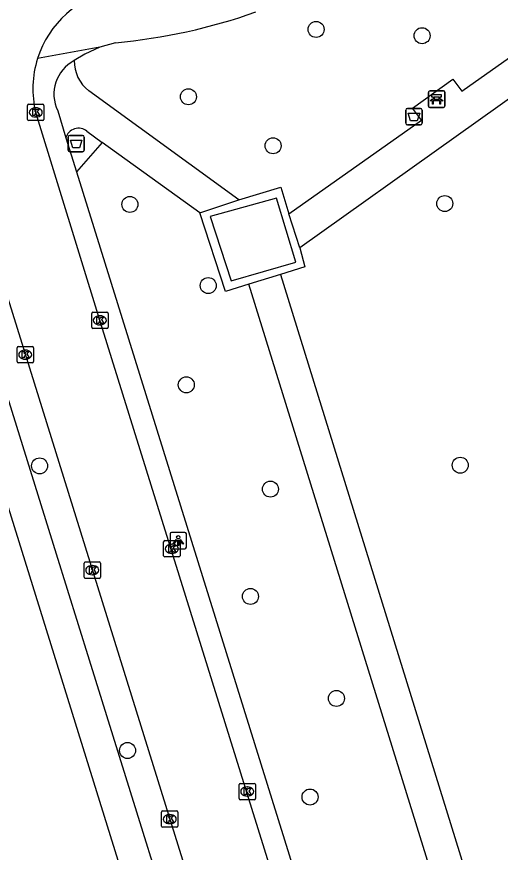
# Model space of a CAD drawing. Extents: x 163427 to 164190, y 380331 to 381641.
# Drawn here: x 163670.9 to 163700.4, y 381058.1 to 381109.2 of the extents above; entities that cross this region are included whole.
import ezdxf

# ---------------------------------------------------------------- set-up
doc = ezdxf.new("R2010")
doc.units = 0
for name, color, linetype in [('IMGEO_Afvalbak', 7, 'Continuous'), ('IMGEO_Bank', 7, 'Continuous'), ('IMGEO_Boom', 7, 'Continuous'), ('IMGEO_Groenvoorziening', 7, 'Continuous'), ('IMGEO_Hek', 7, 'Continuous'), ('IMGEO_Kolk', 7, 'Continuous'), ('IMGEO_Lichtpunt', 7, 'Continuous'), ('IMGEO_Rijbaan_lokaal_open', 7, 'Continuous'), ('IMGEO_Voetpad_halfverhard', 7, 'Continuous'), ('IMGEO_Voetpad_open', 7, 'Continuous')]:
    doc.layers.add(name, color=color, linetype=linetype)

msp = doc.modelspace()

# ---------------------------------------------------------------- linework, layer by layer
at = {"layer": 'IMGEO_Afvalbak'}
for p, q in [((163694.669, 381102.683), (163694.669, 381103.483)), ((163694.669, 381103.483), (163694.669, 381102.683)), ((163694.769, 381103.583), (163695.559, 381103.583)), ((163695.559, 381103.583), (163694.769, 381103.583)), ((163695.659, 381103.483), (163695.659, 381102.683)), ((163695.659, 381102.683), (163695.659, 381103.483)), ((163695.559, 381102.583), (163694.769, 381102.583)), ((163694.769, 381102.583), (163695.559, 381102.583)), ((163674.029, 381101.038), (163674.029, 381101.838)), ((163674.029, 381101.838), (163674.029, 381101.038)), ((163674.129, 381101.938), (163674.919, 381101.938)), ((163674.919, 381101.938), (163674.129, 381101.938)), ((163675.019, 381101.838), (163675.019, 381101.038)), ((163675.019, 381101.038), (163675.019, 381101.838)), ((163674.919, 381100.938), (163674.129, 381100.938)), ((163674.129, 381100.938), (163674.919, 381100.938))]:
    msp.add_line(p, q, dxfattribs=at)
for points in [[(163694.812, 381103.297), (163695.516, 381103.297), (163695.367, 381102.827), (163694.961, 381102.827), (163694.812, 381103.297)], [(163674.172, 381101.652), (163674.876, 381101.652), (163674.727, 381101.182), (163674.321, 381101.182), (163674.172, 381101.652)]]:
    msp.add_lwpolyline(points, dxfattribs=at)
for centre, start, end in [((163694.769, 381103.483), 90, 180), ((163694.769, 381103.483), 90, 180), ((163695.559, 381103.483), 0, 90), ((163695.559, 381103.483), 360, 90), ((163694.769, 381102.683), 180, 270), ((163694.769, 381102.683), 180, 270), ((163695.559, 381102.683), 270, 0), ((163695.559, 381102.683), 270, 0), ((163674.129, 381101.838), 90, 180), ((163674.129, 381101.838), 90, 180), ((163674.919, 381101.838), 0, 90), ((163674.919, 381101.838), 360, 90), ((163674.129, 381101.038), 180, 270), ((163674.129, 381101.038), 180, 270), ((163674.919, 381101.038), 270, 0), ((163674.919, 381101.038), 270, 0)]:
    msp.add_arc(centre, 0.1, start, end, dxfattribs=at)
at = {"layer": 'IMGEO_Bank'}
for p, q in [((163696.052, 381103.729), (163696.052, 381104.57)), ((163696.052, 381104.57), (163696.052, 381103.729)), ((163696.127, 381104.654), (163696.968, 381104.654)), ((163696.968, 381104.654), (163696.127, 381104.654)), ((163697.052, 381104.579), (163697.052, 381103.738)), ((163697.052, 381103.738), (163697.052, 381104.579)), ((163696.749, 381104.052), (163696.356, 381104.052)), ((163696.361, 381104.16), (163696.361, 381104.266)), ((163696.405, 381104.266), (163696.405, 381104.16)), ((163696.693, 381104.272), (163696.411, 381104.272)), ((163696.411, 381104.154), (163696.693, 381104.154)), ((163696.699, 381104.16), (163696.699, 381104.266)), ((163696.743, 381104.266), (163696.743, 381104.16)), ((163696.977, 381103.654), (163696.136, 381103.654)), ((163696.136, 381103.654), (163696.977, 381103.654))]:
    msp.add_line(p, q, dxfattribs=at)
for points in [[(163696.355, 381104.272), (163696.269, 381104.272), (163696.269, 381104.433), (163696.832, 381104.433), (163696.832, 381104.272), (163696.749, 381104.272)], [(163696.299, 381104.052), (163696.157, 381104.052), (163696.269, 381104.154), (163696.355, 381104.154)], [(163696.349, 381104.045), (163696.349, 381103.838), (163696.306, 381103.838), (163696.306, 381104.045)], [(163696.749, 381104.154), (163696.832, 381104.154), (163696.944, 381104.052), (163696.805, 381104.052)], [(163696.799, 381104.045), (163696.799, 381103.838), (163696.755, 381103.838), (163696.755, 381104.045)]]:
    msp.add_lwpolyline(points, dxfattribs=at)
for centre, radius, start, end in [((163696.13, 381104.576), 0.0779, 92.4484, 184.2845), ((163696.13, 381104.576), 0.0779, 92.4484, 184.2845), ((163696.974, 381104.576), 0.0779, 2.4484, 94.2845), ((163696.974, 381104.576), 0.0779, 2.4484, 94.2845), ((163696.299, 381104.045), 0.00671, 2.8957, 87.1043), ((163696.356, 381104.045), 0.00671, 92.8957, 177.1043), ((163696.354, 381104.265), 0.00671, 2.8957, 87.1043), ((163696.354, 381104.161), 0.00671, 272.8957, 357.1043), ((163696.411, 381104.265), 0.00671, 92.8957, 177.1043), ((163696.411, 381104.161), 0.00671, 182.8957, 267.1043), ((163696.693, 381104.265), 0.00671, 2.8957, 87.1043), ((163696.693, 381104.161), 0.00671, 272.8957, 357.1043), ((163696.75, 381104.265), 0.00671, 92.8957, 177.1043), ((163696.75, 381104.161), 0.00671, 182.8957, 267.1043), ((163696.748, 381104.045), 0.00671, 2.8957, 87.1043), ((163696.805, 381104.045), 0.00671, 92.8957, 177.1043), ((163696.13, 381103.732), 0.0779, 182.4484, 274.2845), ((163696.13, 381103.732), 0.0779, 182.4484, 274.2845), ((163696.974, 381103.732), 0.0779, 272.4484, 4.2845), ((163696.974, 381103.732), 0.0779, 272.4484, 4.2845)]:
    msp.add_arc(centre, radius, start, end, dxfattribs=at)
at = {"layer": 'IMGEO_Boom'}
for centre in [(163689.186, 381108.412), (163695.664, 381108.031), (163681.381, 381104.299), (163686.555, 381101.306), (163677.805, 381097.726), (163697.051, 381097.774), (163682.595, 381092.764), (163681.255, 381086.703), (163672.289, 381081.753), (163697.997, 381081.793), (163686.393, 381080.331), (163685.174, 381073.779), (163690.427, 381067.548), (163677.661, 381064.366), (163688.814, 381061.525)]:
    msp.add_circle(centre, 0.489, dxfattribs=at)
at = {"layer": 'IMGEO_Groenvoorziening'}
msp.add_lwpolyline([(163676.119, 381101.516), (163674.534, 381099.72)], dxfattribs=at)
at = {"layer": 'IMGEO_Hek'}
msp.add_lwpolyline([(163676.119, 381101.516), (163674.534, 381099.72)], dxfattribs=at)
at = {"layer": 'IMGEO_Kolk'}
for p, q in [((163671.625, 381103.845), (163672.477, 381103.845)), ((163671.55, 381102.919), (163671.55, 381103.771)), ((163672.038, 381103.625), (163672.063, 381103.625)), ((163672.551, 381103.771), (163672.551, 381102.919)), ((163672.477, 381102.845), (163671.625, 381102.845)), ((163672.061, 381103.065), (163672.036, 381103.065)), ((163675.471, 381090.217), (163675.471, 381091.069)), ((163675.546, 381091.143), (163676.398, 381091.143)), ((163676.472, 381091.069), (163676.472, 381090.217)), ((163675.959, 381090.923), (163675.984, 381090.923)), ((163676.398, 381090.143), (163675.546, 381090.143)), ((163675.982, 381090.363), (163675.957, 381090.363)), ((163670.985, 381089.045), (163671.837, 381089.045)), ((163670.91, 381088.119), (163670.91, 381088.971)), ((163671.398, 381088.825), (163671.423, 381088.825)), ((163671.911, 381088.971), (163671.911, 381088.119)), ((163671.837, 381088.045), (163670.985, 381088.045)), ((163671.421, 381088.265), (163671.396, 381088.265)), ((163679.868, 381076.263), (163679.868, 381077.115)), ((163679.943, 381077.189), (163680.795, 381077.189)), ((163680.356, 381076.969), (163680.381, 381076.969)), ((163680.869, 381077.115), (163680.869, 381076.263)), ((163680.379, 381076.409), (163680.354, 381076.409)), ((163675.007, 381074.956), (163675.007, 381075.808)), ((163675.082, 381075.882), (163675.934, 381075.882)), ((163676.008, 381075.808), (163676.008, 381074.956)), ((163680.795, 381076.189), (163679.943, 381076.189)), ((163675.495, 381075.662), (163675.52, 381075.662)), ((163675.934, 381074.882), (163675.082, 381074.882)), ((163675.518, 381075.102), (163675.493, 381075.102)), ((163684.478, 381061.434), (163684.478, 381062.286)), ((163684.553, 381062.36), (163685.405, 381062.36)), ((163684.966, 381062.14), (163684.991, 381062.14)), ((163685.479, 381062.286), (163685.479, 381061.434)), ((163684.989, 381061.58), (163684.964, 381061.58)), ((163685.405, 381061.36), (163684.553, 381061.36)), ((163679.739, 381059.751), (163679.739, 381060.603)), ((163679.814, 381060.677), (163680.666, 381060.677)), ((163680.227, 381060.457), (163680.252, 381060.457)), ((163680.74, 381060.603), (163680.74, 381059.751)), ((163680.25, 381059.897), (163680.225, 381059.897)), ((163680.666, 381059.677), (163679.814, 381059.677))]:
    msp.add_line(p, q, dxfattribs=at)
for points in [[(163671.625, 381103.845), (163672.477, 381103.845)], [(163671.55, 381102.919), (163671.55, 381103.771)], [(163671.871, 381103.545), (163671.994, 381103.545), (163671.994, 381103.394), (163672.124, 381103.545), (163672.288, 381103.545), (163672.142, 381103.394), (163672.295, 381103.145), (163672.143, 381103.145), (163672.058, 381103.309), (163671.994, 381103.242), (163671.994, 381103.145), (163671.871, 381103.145), (163671.871, 381103.545)], [(163672.551, 381103.771), (163672.551, 381102.919)], [(163672.477, 381102.845), (163671.625, 381102.845)], [(163675.471, 381090.217), (163675.471, 381091.069)], [(163675.546, 381091.143), (163676.398, 381091.143)], [(163676.472, 381091.069), (163676.472, 381090.217)], [(163675.792, 381090.843), (163675.915, 381090.843), (163675.915, 381090.692), (163676.045, 381090.843), (163676.209, 381090.843), (163676.063, 381090.692), (163676.216, 381090.443), (163676.064, 381090.443), (163675.979, 381090.607), (163675.915, 381090.54), (163675.915, 381090.443), (163675.792, 381090.443), (163675.792, 381090.843)], [(163676.398, 381090.143), (163675.546, 381090.143)], [(163670.985, 381089.045), (163671.837, 381089.045)], [(163670.91, 381088.119), (163670.91, 381088.971)], [(163671.231, 381088.745), (163671.354, 381088.745), (163671.354, 381088.594), (163671.484, 381088.745), (163671.648, 381088.745), (163671.502, 381088.594), (163671.655, 381088.345), (163671.503, 381088.345), (163671.418, 381088.509), (163671.354, 381088.442), (163671.354, 381088.345), (163671.231, 381088.345), (163671.231, 381088.745)], [(163671.911, 381088.971), (163671.911, 381088.119)], [(163671.837, 381088.045), (163670.985, 381088.045)], [(163679.868, 381076.263), (163679.868, 381077.115)], [(163679.943, 381077.189), (163680.795, 381077.189)], [(163680.189, 381076.889), (163680.312, 381076.889), (163680.312, 381076.738), (163680.442, 381076.889), (163680.606, 381076.889), (163680.46, 381076.738), (163680.613, 381076.489), (163680.461, 381076.489), (163680.376, 381076.653), (163680.312, 381076.586), (163680.312, 381076.489), (163680.189, 381076.489), (163680.189, 381076.889)], [(163680.869, 381077.115), (163680.869, 381076.263)], [(163675.007, 381074.956), (163675.007, 381075.808)], [(163675.082, 381075.882), (163675.934, 381075.882)], [(163676.008, 381075.808), (163676.008, 381074.956)], [(163680.795, 381076.189), (163679.943, 381076.189)], [(163675.328, 381075.582), (163675.451, 381075.582), (163675.451, 381075.431), (163675.581, 381075.582), (163675.745, 381075.582), (163675.599, 381075.431), (163675.752, 381075.182), (163675.6, 381075.182), (163675.515, 381075.346), (163675.451, 381075.279), (163675.451, 381075.182), (163675.328, 381075.182), (163675.328, 381075.582)], [(163675.934, 381074.882), (163675.082, 381074.882)], [(163684.478, 381061.434), (163684.478, 381062.286)], [(163684.553, 381062.36), (163685.405, 381062.36)], [(163684.799, 381062.06), (163684.922, 381062.06), (163684.922, 381061.909), (163685.052, 381062.06), (163685.216, 381062.06), (163685.07, 381061.909), (163685.223, 381061.66), (163685.071, 381061.66), (163684.986, 381061.824), (163684.922, 381061.757), (163684.922, 381061.66), (163684.799, 381061.66), (163684.799, 381062.06)], [(163685.479, 381062.286), (163685.479, 381061.434)], [(163685.405, 381061.36), (163684.553, 381061.36)], [(163679.739, 381059.751), (163679.739, 381060.603)], [(163679.814, 381060.677), (163680.666, 381060.677)], [(163680.74, 381060.603), (163680.74, 381059.751)], [(163680.06, 381060.377), (163680.183, 381060.377), (163680.183, 381060.226), (163680.313, 381060.377), (163680.477, 381060.377), (163680.331, 381060.226), (163680.484, 381059.977), (163680.332, 381059.977), (163680.247, 381060.141), (163680.183, 381060.074), (163680.183, 381059.977), (163680.06, 381059.977), (163680.06, 381060.377)], [(163680.666, 381059.677), (163679.814, 381059.677)]]:
    msp.add_lwpolyline(points, dxfattribs=at)
for centre, start, end in [((163671.627, 381103.769), 91.552, 178.448), ((163671.627, 381103.769), 91.552, 178.448), ((163672.475, 381103.769), 1.552, 88.448), ((163672.475, 381103.769), 1.552, 88.448), ((163671.627, 381102.921), 181.552, 268.448), ((163671.627, 381102.921), 181.552, 268.448), ((163672.475, 381102.921), 271.552, 358.448), ((163672.475, 381102.921), 271.552, 358.448), ((163675.548, 381091.067), 91.552, 178.448), ((163675.548, 381091.067), 91.552, 178.448), ((163676.396, 381091.067), 1.552, 88.448), ((163676.396, 381091.067), 1.552, 88.448), ((163675.548, 381090.219), 181.552, 268.448), ((163675.548, 381090.219), 181.552, 268.448), ((163676.396, 381090.219), 271.552, 358.448), ((163676.396, 381090.219), 271.552, 358.448), ((163670.987, 381088.969), 91.552, 178.448), ((163670.987, 381088.969), 91.552, 178.448), ((163671.835, 381088.969), 1.552, 88.448), ((163671.835, 381088.969), 1.552, 88.448), ((163670.987, 381088.121), 181.552, 268.448), ((163670.987, 381088.121), 181.552, 268.448), ((163671.835, 381088.121), 271.552, 358.448), ((163671.835, 381088.121), 271.552, 358.448), ((163679.945, 381077.113), 91.552, 178.448), ((163679.945, 381077.113), 91.552, 178.448), ((163680.793, 381077.113), 1.552, 88.448), ((163680.793, 381077.113), 1.552, 88.448), ((163679.945, 381076.265), 181.552, 268.448), ((163679.945, 381076.265), 181.552, 268.448), ((163680.793, 381076.265), 271.552, 358.448), ((163680.793, 381076.265), 271.552, 358.448), ((163675.084, 381075.806), 91.552, 178.448), ((163675.084, 381075.806), 91.552, 178.448), ((163675.932, 381075.806), 1.552, 88.448), ((163675.932, 381075.806), 1.552, 88.448), ((163675.084, 381074.958), 181.552, 268.448), ((163675.084, 381074.958), 181.552, 268.448), ((163675.932, 381074.958), 271.552, 358.448), ((163675.932, 381074.958), 271.552, 358.448), ((163684.555, 381062.284), 91.552, 178.448), ((163684.555, 381062.284), 91.552, 178.448), ((163685.403, 381062.284), 1.552, 88.448), ((163685.403, 381062.284), 1.552, 88.448), ((163684.555, 381061.436), 181.552, 268.448), ((163684.555, 381061.436), 181.552, 268.448), ((163685.403, 381061.436), 271.552, 358.448), ((163685.403, 381061.436), 271.552, 358.448), ((163679.816, 381060.601), 91.552, 178.448), ((163679.816, 381060.601), 91.552, 178.448), ((163680.664, 381060.601), 1.552, 88.448), ((163680.664, 381060.601), 1.552, 88.448), ((163679.816, 381059.753), 181.552, 268.448), ((163679.816, 381059.753), 181.552, 268.448), ((163680.664, 381059.753), 271.552, 358.448), ((163680.664, 381059.753), 271.552, 358.448)]:
    msp.add_arc(centre, 0.0765, start, end, dxfattribs=at)
for centre, major_axis, ratio, start_param, end_param in [((163672.037, 381103.345), (-0.387, 0.002), 0.722429, 4.712389, 7.853982), ((163672.062, 381103.345), (-0.39, 0.002), 0.717154, 1.570796, 4.712389), ((163675.958, 381090.643), (-0.387, 0.002), 0.722429, 4.712389, 7.853982), ((163675.983, 381090.643), (-0.39, 0.002), 0.717154, 1.570796, 4.712389), ((163671.397, 381088.545), (-0.387, 0.002), 0.722429, 4.712389, 7.853982), ((163671.422, 381088.545), (-0.39, 0.002), 0.717154, 1.570796, 4.712389), ((163680.355, 381076.689), (-0.387, 0.002), 0.722429, 4.712389, 7.853982), ((163680.38, 381076.689), (-0.39, 0.002), 0.717154, 1.570796, 4.712389), ((163675.494, 381075.382), (-0.387, 0.002), 0.722429, 4.712389, 7.853982), ((163675.519, 381075.382), (-0.39, 0.002), 0.717154, 1.570796, 4.712389), ((163684.965, 381061.86), (-0.387, 0.002), 0.722429, 4.712389, 7.853982), ((163684.99, 381061.86), (-0.39, 0.002), 0.717154, 1.570796, 4.712389), ((163680.226, 381060.177), (-0.387, 0.002), 0.722429, 4.712389, 7.853982), ((163680.251, 381060.177), (-0.39, 0.002), 0.717154, 1.570796, 4.712389)]:
    msp.add_ellipse(centre, major_axis=major_axis, ratio=ratio, start_param=start_param, end_param=end_param, dxfattribs=at)
at = {"layer": 'IMGEO_Lichtpunt'}
for p, q in [((163680.264, 381077.594), (163680.264, 381076.787)), ((163680.264, 381077.594), (163680.264, 381076.787)), ((163681.166, 381077.689), (163680.358, 381077.689)), ((163681.166, 381077.689), (163680.358, 381077.689)), ((163681.26, 381076.787), (163681.26, 381077.594)), ((163681.26, 381076.787), (163681.26, 381077.594)), ((163680.358, 381076.693), (163681.166, 381076.693)), ((163680.358, 381076.693), (163681.166, 381076.693))]:
    msp.add_line(p, q, dxfattribs=at)
for points in [[(163680.638, 381077.258), (163680.677, 381077.23), (163680.489, 381076.968), (163680.451, 381076.995), (163680.638, 381077.258)], [(163680.85, 381077.23), (163680.888, 381077.257), (163681.075, 381076.995), (163681.036, 381076.967), (163680.85, 381077.23)], [(163680.74, 381077.21), (163680.787, 381077.21), (163680.787, 381076.888), (163680.74, 381076.888), (163680.74, 381077.21)]]:
    msp.add_lwpolyline(points, dxfattribs=at)
msp.add_circle((163680.763, 381077.392), 0.0994, dxfattribs=at)
for centre, start, end in [((163680.358, 381077.594), 90, 180), ((163680.358, 381077.594), 90, 180), ((163681.166, 381077.594), 0, 90), ((163681.166, 381077.594), 0, 90), ((163680.358, 381076.787), 180, 270), ((163680.358, 381076.787), 180, 270), ((163681.166, 381076.787), 270, 0), ((163681.166, 381076.787), 270, 360)]:
    msp.add_arc(centre, 0.0946, start, end, dxfattribs=at)
at = {"layer": 'IMGEO_Rijbaan_lokaal_open'}
for points in [[(163666.463, 381104.446), (163697.932, 381003.337)], [(163704.827, 380997.973), (163704.595, 380998.718), (163704.196, 381000), (163676.032, 381090.444), (163672.05, 381103.345)]]:
    msp.add_lwpolyline(points, dxfattribs=at)
for centre, radius, start, end in [((163678.009, 381104.789), 6.131, 101.03, 162.5164), ((163678.005, 381104.789), 6.128, 162.5029, 193.6277)]:
    msp.add_arc(centre, radius, start, end, dxfattribs=at)
at = {"layer": 'IMGEO_Voetpad_halfverhard'}
for points in [[(163687.52, 381097.141), (163695.619, 381102.868), (163695.08, 381103.609), (163697.546, 381105.369), (163698.103, 381104.647), (163706.196, 381110.386)], [(163707.291, 381108.677), (163688.182, 381095.076)], [(163684.457, 381097.996), (163675.3, 381104.664)], [(163675.184, 381102.191), (163676.119, 381101.516)], [(163682.083, 381097.209), (163676.119, 381101.516)], [(163684.457, 381097.996), (163687.026, 381098.781), (163687.52, 381097.141)], [(163682.083, 381097.209), (163684.457, 381097.996)], [(163683.996, 381093.059), (163687.953, 381094.19), (163686.758, 381098.102), (163682.709, 381096.977), (163683.996, 381093.059)], [(163685.068, 381092.846), (163683.646, 381092.408), (163682.083, 381097.209)], [(163688.182, 381095.076), (163687.52, 381097.141)], [(163688.182, 381095.076), (163688.5, 381093.905), (163687.012, 381093.435)], [(163687.012, 381093.435), (163685.068, 381092.846)], [(163687.012, 381093.435), (163709.377, 381021.24)], [(163707.46, 381020.674), (163685.068, 381092.846)]]:
    msp.add_lwpolyline(points, dxfattribs=at)
for centre, radius, start, end in [((163676.696, 381106.479), 2.29, 179.163, 232.419), ((163674.665, 381101.582), 0.8, 49.5905, 165.3546)]:
    msp.add_arc(centre, radius, start, end, dxfattribs=at)
at = {"layer": 'IMGEO_Voetpad_open'}
for points in [[(163676.93, 381107.6), (163675.97, 381107.333)], [(163675.97, 381107.333), (163672.161, 381106.631)], [(163675.97, 381107.333), (163675.059, 381106.902), (163674.407, 381106.512)], [(163692.559, 381007.908), (163662.718, 381103.781)], [(163673.395, 381103.444), (163673.891, 381101.784)], [(163673.891, 381101.784), (163674.534, 381099.72)], [(163695.441, 381005.322), (163691.21, 381018.912), (163689.196, 381025.38), (163685.923, 381035.891), (163683.903, 381042.378), (163680.63, 381052.891), (163678.617, 381059.355), (163675.341, 381069.878), (163673.323, 381076.358), (163669.956, 381087.172), (163667.938, 381093.654), (163665.558, 381101.299)], [(163674.534, 381099.72), (163702.368, 381010.393)]]:
    msp.add_lwpolyline(points, dxfattribs=at)
for centre, radius, start, end in [((163673.592, 381143.342), 35.898, 275.3346, 289.3774), ((163675.479, 381104.458), 2.317, 117.5472, 205.9418)]:
    msp.add_arc(centre, radius, start, end, dxfattribs=at)

doc.saveas('drawing.dxf')
